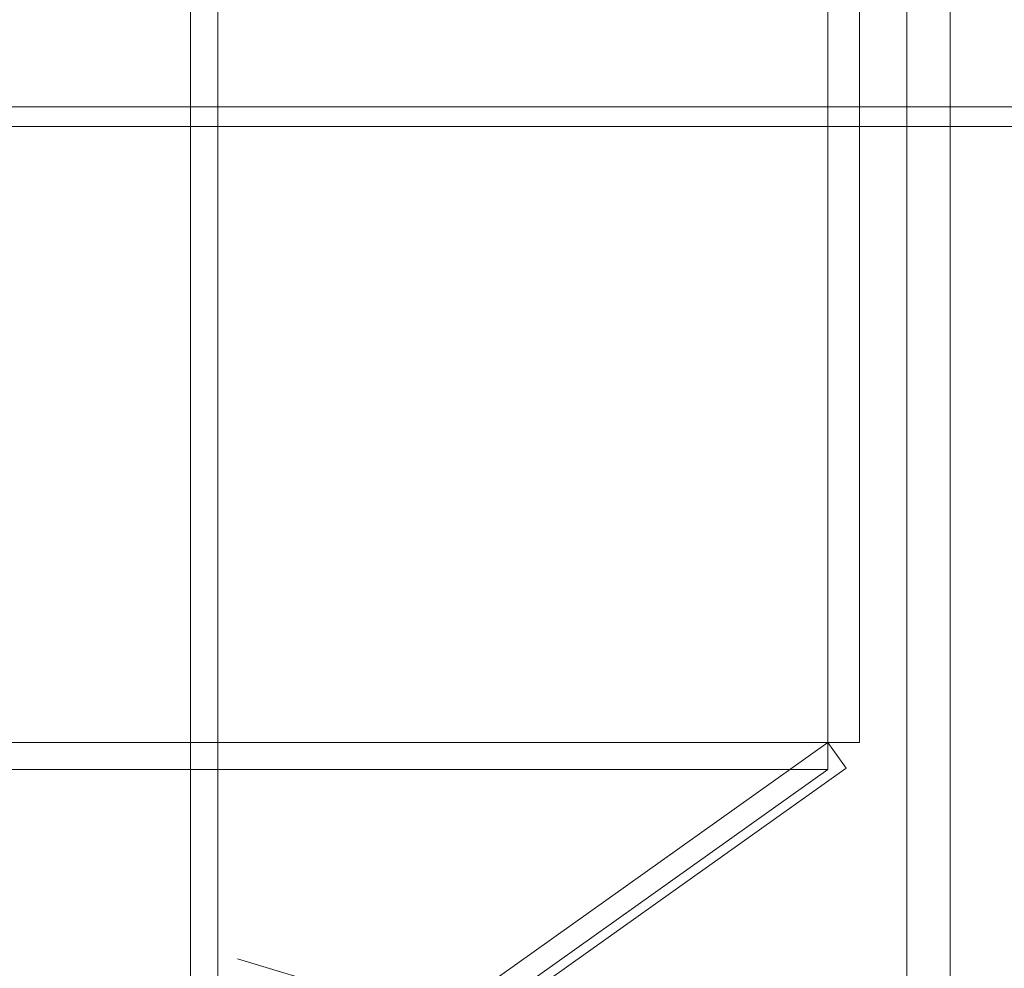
# Model space of a CAD drawing. Header units: millimetres. Extents: x -2233 to 61924, y -68080 to 6847.
# Tile 366 of 656: x 1520 to 1770, y -33657 to -33416. Entities that reach past the tile are written whole.
import ezdxf

# ---------------------------------------------------------------- set-up
doc = ezdxf.new("R2010")
doc.units = ezdxf.units.MM
for name, color, linetype, lineweight in [('COTAS_O', 1, 'Continuous', 0), ('frontal_C03', 7, 'Continuous', 0), ('frontal_secador', 7, 'Continuous', 0), ('frontal_tolva', 7, 'Continuous', 0)]:
    doc.layers.add(name, color=color, linetype=linetype, lineweight=lineweight)
doc.dimstyles.new('R19_100', dxfattribs={"dimtxt": 250, "dimasz": 150, "dimexe": 150, "dimexo": 80, "dimgap": 100, "dimtad": 1, "dimtih": 1, "dimtoh": 1, "dimdsep": 46, "dimcen": 0.09, "dimadec": 0, "dimazin": 0, "dimtfac": 1, "dimtdec": 4, "dimtofl": 0, "dimtmove": 0, "dimatfit": 3, "dimfxl": 1, "dimtolj": 1, "dimtzin": 0, "dimarcsym": 0})

# ---------------------------------------------------------------- blocks, each defined once
blk = doc.blocks.new('DIM_R27_52')
at = {"layer": 'COTAS_O'}
for p, q in [((-1725, -33700), (-1575, -33655)), ((1725, -33700), (1575, -33655)), ((-1725, -34400), (-1725, -33700)), ((-1725, -33700), (1725, -33700)), ((-1725, -33700), (-1575, -33745)), ((1725, -33700), (1575, -33745)), ((1725, -34400), (1725, -33700))]:
    blk.add_line(p, q, dxfattribs=at)
blk.add_text('3450 O', height=250, dxfattribs=at).set_placement((0, -33600))

msp = doc.modelspace()

# ---------------------------------------------------------------- linework, layer by layer
at = {"layer": 'frontal_C03'}
for p, q in [((1563, -35975), (1563, -32996.942)), ((1570, -35975), (1570, -32996.942)), ((1563, -35975), (1563, -33266.434)), ((1570, -35975), (1570, -33266.434))]:
    msp.add_line(p, q, dxfattribs=at)
at = {"layer": 'frontal_secador'}
for p, q in [((1325, -33438.5), (2125, -33438.5)), ((1325, -33443.5), (2125, -33443.5))]:
    msp.add_line(p, q, dxfattribs=at)
at = {"layer": 'frontal_tolva'}
for p, q in [((1725, -32700), (1725, -33600)), ((1733, -33600), (1733, -32700)), ((1745, -35980), (1745, -32700)), ((1756, -35980), (1756, -32700)), ((1725, -33600), (-1725, -33600)), ((1725, -33600), (600, -34400)), ((1725, -33600), (1725, -33606.849)), ((1725, -33600), (1733, -33600)), ((1725, -33600), (1729.636, -33606.52)), ((1725, -33606.849), (-1725, -33606.849)), ((600, -34406.849), (1725, -33606.849)), ((604.636, -34406.52), (1729.636, -33606.52))]:
    msp.add_line(p, q, dxfattribs=at)

# ---------------------------------------------------------------- dimensions: what is measured, and where the dimension line sits
at = {"layer": 'COTAS_O'}
dim = msp.add_aligned_dim(p1=(-1725, -34400), p2=(1725, -34400), distance=700, text='<> O', dimstyle='R19_100', dxfattribs=at)
dim.commit()
dim.dimension.update_dxf_attribs({"geometry": 'DIM_R27_52', "text_midpoint": (0, -33700)})

doc.saveas('drawing.dxf')
